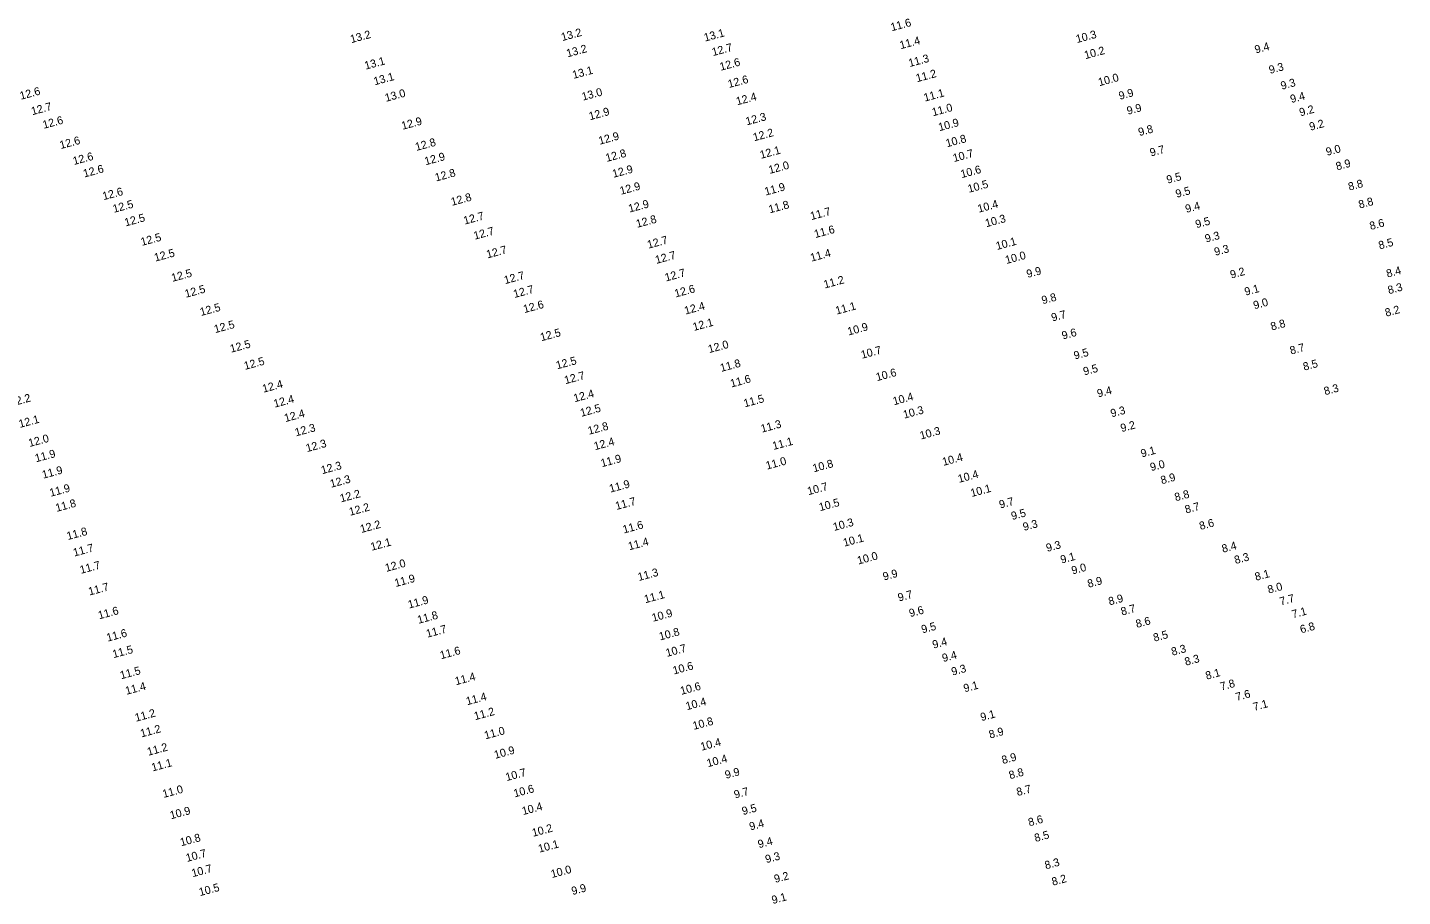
# Model space of a CAD drawing. Extents: x 1023796 to 1112670, y 656573 to 837340.
# Drawn here: x 1106430 to 1106859.6, y 697128.2 to 697399.7 of the extents above; entities that cross this region are included whole.
import ezdxf

# ---------------------------------------------------------------- set-up
doc = ezdxf.new("R2010")
doc.units = 0
doc.layers.add('V-TOPO-SOUN', color=7, linetype='Continuous')

msp = doc.modelspace()

# ---------------------------------------------------------------- texts
at = {"layer": 'V-TOPO-SOUN'}
for s, p in [('11.6 ', (1106700.02, 697398.55)), ('13.2 ', (1106531.18, 697394.83)), ('13.2 ', (1106597.09, 697395.48)), ('13.1 ', (1106641.68, 697395.32)), ('10.3 ', (1106757.91, 697394.86)), ('13.2 ', (1106598.71, 697390.39)), ('12.7 ', (1106644.18, 697390.79)), ('11.4 ', (1106702.83, 697392.94)), ('10.2 ', (1106760.52, 697389.82)), ('9.4', (1106813.76, 697391.58)), ('13.1 ', (1106535.63, 697386.55)), ('12.6 ', (1106646.6, 697386.2)), ('11.3 ', (1106705.6, 697387.36)), ('13.1 ', (1106538.48, 697381.66)), ('13.1 ', (1106600.59, 697383.66)), ('12.6 ', (1106649.16, 697380.81)), ('11.2 ', (1106707.91, 697382.62)), ('10.0 ', (1106764.88, 697381.37)), ('9.3', (1106818.22, 697385.22)), ('12.6 ', (1106427.91, 697377.13)), ('13.0 ', (1106542.01, 697376.5)), ('13.0 ', (1106603.52, 697376.85)), ('11.1 ', (1106710.35, 697376.56)), ('9.9', (1106771.29, 697377.12)), ('9.3', (1106821.9, 697380.27)), ('12.7 ', (1106431.49, 697372.31)), ('12.4 ', (1106651.73, 697375.4)), ('11.0 ', (1106712.93, 697371.99)), ('9.9', (1106773.81, 697372.44)), ('9.4', (1106824.87, 697376.11)), ('12.6 ', (1106435.07, 697368.06)), ('12.9 ', (1106547.17, 697367.75)), ('12.9 ', (1106605.74, 697370.74)), ('12.3 ', (1106654.72, 697369.13)), ('9.2', (1106827.72, 697371.94)), ('12.2 ', (1106657.02, 697364.16)), ('10.9 ', (1106714.93, 697367.31)), ('9.8', (1106777.4, 697365.78)), ('9.2', (1106830.84, 697367.47)), ('12.6 ', (1106440.38, 697361.73)), ('12.8 ', (1106551.49, 697361.15)), ('12.9 ', (1106608.76, 697363.09)), ('10.8 ', (1106717.24, 697362.28)), ('9.0', (1106836.03, 697359.61)), ('12.6 ', (1106444.5, 697356.75)), ('12.9 ', (1106554.38, 697356.67)), ('12.8 ', (1106610.96, 697357.71)), ('12.1 ', (1106659.17, 697358.68)), ('10.7 ', (1106719.47, 697357.67)), ('9.7', (1106781.02, 697359.39)), ('12.6 ', (1106447.74, 697352.84)), ('12.8 ', (1106557.65, 697351.6)), ('12.9 ', (1106613.07, 697352.75)), ('12.0 ', (1106661.88, 697353.97)), ('10.6 ', (1106721.88, 697352.65)), ('9.5', (1106786.23, 697350.91)), ('8.9', (1106839.14, 697355.07)), ('12.9 ', (1106615.4, 697347.44)), ('11.9 ', (1106660.63, 697347.21)), ('10.5 ', (1106724.11, 697348.06)), ('8.8', (1106842.99, 697348.73)), ('12.6 ', (1106453.76, 697345.75)), ('12.5 ', (1106456.99, 697341.81)), ('12.8 ', (1106562.64, 697344)), ('12.9 ', (1106618.08, 697341.88)), ('10.4 ', (1106727.2, 697341.84)), ('9.5', (1106789.06, 697346.49)), ('8.8', (1106846.21, 697343.13)), ('12.5 ', (1106460.64, 697337.55)), ('12.7 ', (1106566.56, 697338.12)), ('11.8 ', (1106661.89, 697341.64)), ('11.7 ', (1106674.91, 697339.53)), ('9.4', (1106792.08, 697341.78)), ('12.7 ', (1106569.72, 697333.4)), ('12.8 ', (1106620.47, 697337.12)), ('11.6 ', (1106676.14, 697333.92)), ('10.3 ', (1106729.57, 697337.3)), ('9.5', (1106795.23, 697336.99)), ('8.6', (1106849.67, 697336.43)), ('12.5 ', (1106465.72, 697331.47)), ('12.7 ', (1106623.97, 697330.6)), ('10.1 ', (1106732.9, 697330.19)), ('9.3', (1106798.22, 697332.49)), ('8.5', (1106852.46, 697330.37)), ('12.5 ', (1106469.93, 697326.56)), ('12.7 ', (1106573.7, 697327.55)), ('12.7 ', (1106626.48, 697325.85)), ('11.4 ', (1106674.93, 697326.54)), ('10.0 ', (1106735.84, 697325.81)), ('9.3', (1106801.12, 697328.36)), ('12.7 ', (1106629.48, 697320.35)), ('9.9', (1106742.47, 697321.45)), ('9.2', (1106806.1, 697321.25)), ('8.4', (1106854.9, 697321.57)), ('12.5 ', (1106475.29, 697320.24)), ('12.7 ', (1106579.22, 697319.52)), ('11.2 ', (1106679.09, 697318.15)), ('12.5 ', (1106479.48, 697315.26)), ('12.7 ', (1106582.13, 697315.19)), ('12.6 ', (1106632.48, 697315.35)), ('9.8', (1106747.2, 697313.23)), ('9.1', (1106810.58, 697315.91)), ('8.3', (1106855.34, 697316.38)), ('12.5 ', (1106484.22, 697309.57)), ('12.6 ', (1106585.24, 697310.47)), ('12.4 ', (1106635.57, 697310)), ('11.1 ', (1106682.78, 697309.99)), ('9.0', (1106813.34, 697311.66)), ('8.2', (1106854.49, 697309.33)), ('12.5 ', (1106488.63, 697304.21)), ('12.1 ', (1106638.2, 697304.89)), ('10.9 ', (1106686.53, 697303.47)), ('9.7', (1106750.22, 697307.83)), ('8.8', (1106818.75, 697305.02)), ('12.5 ', (1106590.54, 697301.67)), ('9.6', (1106753.5, 697302.2)), ('12.5 ', (1106493.61, 697298.09)), ('12.0 ', (1106642.98, 697297.97)), ('10.7 ', (1106690.74, 697296.2)), ('9.5', (1106757.24, 697295.96)), ('8.7', (1106824.76, 697297.5)), ('12.5 ', (1106497.97, 697292.73)), ('12.5 ', (1106595.47, 697292.9)), ('11.8 ', (1106646.74, 697292.09)), ('9.5', (1106760.18, 697290.99)), ('8.5', (1106828.88, 697292.47)), ('12.7 ', (1106598.07, 697288.25)), ('11.6 ', (1106649.92, 697287.22)), ('10.6 ', (1106695.43, 697289.21)), ('12.4 ', (1106503.71, 697285.59)), ('12.4 ', (1106600.94, 697282.62)), ('9.4', (1106764.52, 697284.09)), ('8.3', (1106835.4, 697284.82)), ('12.2 ', (1106424.93, 697281.25)), ('12.4 ', (1106507.22, 697280.92)), ('12.5 ', (1106603.04, 697278.06)), ('11.5 ', (1106654.08, 697281.02)), ('10.4 ', (1106700.71, 697281.67)), ('10.3 ', (1106703.91, 697277.48)), ('9.3', (1106768.73, 697277.88)), ('12.1 ', (1106427.6, 697274.59)), ('12.4 ', (1106510.56, 697276.41)), ('11.3 ', (1106659.45, 697273.1)), ('12.3 ', (1106513.88, 697271.95)), ('12.8 ', (1106605.42, 697272.45)), ('10.3 ', (1106709.14, 697270.96)), ('9.2', (1106771.85, 697273.28)), ('12.0 ', (1106430.62, 697268.62)), ('12.3 ', (1106517.32, 697267.03)), ('12.4 ', (1106607.31, 697267.63)), ('11.1 ', (1106663.08, 697267.7)), ('9.1', (1106778.16, 697265.35)), ('11.9 ', (1106432.67, 697263.85)), ('11.9 ', (1106609.44, 697262.31)), ('11.0 ', (1106661.02, 697261.55)), ('10.8 ', (1106675.66, 697260.72)), ('10.4 ', (1106716.17, 697262.73)), ('9.0', (1106781.08, 697261.07)), ('11.9 ', (1106434.88, 697258.71)), ('12.3 ', (1106522.06, 697260.13)), ('10.4 ', (1106721.04, 697257.42)), ('8.9', (1106784.39, 697256.97)), ('11.9 ', (1106437.22, 697253.07)), ('12.3 ', (1106524.85, 697255.89)), ('11.9 ', (1106612.11, 697254.37)), ('10.7 ', (1106673.99, 697253.56)), ('10.1 ', (1106724.98, 697253)), ('11.8 ', (1106439.09, 697248.35)), ('12.2 ', (1106527.95, 697251.32)), ('11.7 ', (1106614.01, 697248.94)), ('10.5 ', (1106677.62, 697248.57)), ('9.7', (1106733.92, 697249.39)), ('8.8', (1106788.73, 697251.67)), ('8.7', (1106791.96, 697247.83)), ('12.2 ', (1106530.79, 697247.13)), ('9.5', (1106737.66, 697245.8)), ('11.8 ', (1106442.59, 697239.55)), ('12.2 ', (1106534.28, 697241.75)), ('11.6 ', (1106616.32, 697241.6)), ('10.3 ', (1106682.02, 697242.39)), ('9.3', (1106741.35, 697242.41)), ('8.6', (1106796.47, 697242.69)), ('11.7 ', (1106444.6, 697234.39)), ('12.1 ', (1106537.53, 697236.2)), ('11.4 ', (1106618, 697236.34)), ('10.1 ', (1106685.19, 697237.48)), ('9.3', (1106748.58, 697235.84)), ('8.4', (1106803.5, 697235.57)), ('10.0 ', (1106689.58, 697231.89)), ('9.1', (1106753.07, 697232.19)), ('8.3', (1106807.41, 697232.05)), ('11.7 ', (1106446.69, 697228.99)), ('12.0 ', (1106542.07, 697229.59)), ('11.3 ', (1106621.01, 697226.75)), ('9.9', (1106697.59, 697226.9)), ('9.0', (1106756.52, 697228.8)), ('8.1', (1106813.82, 697226.81)), ('11.7 ', (1106449.36, 697222.21)), ('11.9 ', (1106545.01, 697224.87)), ('8.9', (1106761.52, 697224.63)), ('8.0', (1106817.81, 697222.8)), ('11.9 ', (1106549.21, 697218.13)), ('11.1 ', (1106623.01, 697219.8)), ('9.7', (1106702.27, 697220.33)), ('8.9', (1106768.07, 697219.12)), ('7.7', (1106821.58, 697219.11)), ('11.6 ', (1106452.39, 697214.77)), ('11.8 ', (1106552.16, 697213.37)), ('10.9 ', (1106625.42, 697214.01)), ('9.6', (1106705.77, 697215.44)), ('8.7', (1106771.95, 697215.94)), ('7.1', (1106825.37, 697215.09)), ('11.7 ', (1106554.88, 697209.03)), ('9.5', (1106709.62, 697210.38)), ('8.6', (1106776.61, 697212.08)), ('6.8', (1106827.94, 697210.38)), ('11.6 ', (1106455.02, 697207.79)), ('10.8 ', (1106627.65, 697208.17)), ('9.4', (1106713.07, 697205.6)), ('8.5', (1106782.08, 697207.78)), ('11.5 ', (1106456.88, 697202.64)), ('11.6 ', (1106559.2, 697202.3)), ('10.7 ', (1106629.76, 697203.03)), ('9.4', (1106716.1, 697201.42)), ('8.3', (1106787.71, 697203.39)), ('11.5 ', (1106459.25, 697196.04)), ('10.6 ', (1106631.95, 697197.53)), ('9.3', (1106718.99, 697197.18)), ('8.3', (1106791.89, 697200.27)), ('11.4 ', (1106563.89, 697194.18)), ('8.1', (1106798.41, 697195.9)), ('7.8', (1106802.97, 697192.53)), ('11.4 ', (1106460.91, 697191.18)), ('11.4 ', (1106567.36, 697187.92)), ('10.6 ', (1106634.29, 697191.17)), ('9.1', (1106722.8, 697191.96)), ('7.6', (1106807.8, 697189.26)), ('11.2 ', (1106569.85, 697183.26)), ('10.4 ', (1106636, 697186.37)), ('7.1', (1106813.26, 697186.16)), ('11.2 ', (1106463.9, 697182.78)), ('10.8 ', (1106638.18, 697180.23)), ('9.1', (1106728.07, 697182.95)), ('11.2 ', (1106465.59, 697177.86)), ('11.0 ', (1106573.06, 697177.26)), ('8.9', (1106730.72, 697177.51)), ('11.2 ', (1106467.73, 697172.14)), ('10.9 ', (1106576.14, 697171.18)), ('10.4 ', (1106640.61, 697173.71)), ('11.1 ', (1106469.07, 697167.24)), ('10.4 ', (1106642.57, 697168.56)), ('8.9', (1106734.72, 697169.54)), ('10.7 ', (1106579.7, 697164.22)), ('9.9', (1106648.25, 697164.91)), ('8.8', (1106736.98, 697164.81)), ('11.0 ', (1106472.52, 697158.96)), ('10.6 ', (1106582.21, 697159.13)), ('9.7', (1106651.08, 697158.76)), ('8.7', (1106739.34, 697159.54)), ('10.4 ', (1106584.83, 697153.6)), ('9.5', (1106653.56, 697153.59)), ('10.9 ', (1106474.83, 697152.28)), ('8.6', (1106743.01, 697150.08)), ('10.2 ', (1106587.97, 697146.82)), ('9.4', (1106655.87, 697148.79)), ('8.5', (1106744.94, 697145.19)), ('10.8 ', (1106478.01, 697143.84)), ('10.1 ', (1106589.91, 697141.85)), ('9.4', (1106658.54, 697143.24)), ('10.7 ', (1106479.82, 697138.95)), ('9.3', (1106660.85, 697138.56)), ('8.3', (1106748.17, 697136.65)), ('10.7 ', (1106481.6, 697134.19)), ('10.0 ', (1106593.86, 697133.93)), ('9.2', (1106663.61, 697132.39)), ('10.5 ', (1106483.9, 697128.28)), ('9.9', (1106600.29, 697128.61)), ('8.2', (1106750.36, 697131.52)), ('9.1', (1106662.87, 697125.8))]:
    msp.add_text(s, height=2.5, rotation=15, dxfattribs=at).set_placement(p)

doc.saveas('drawing.dxf')
